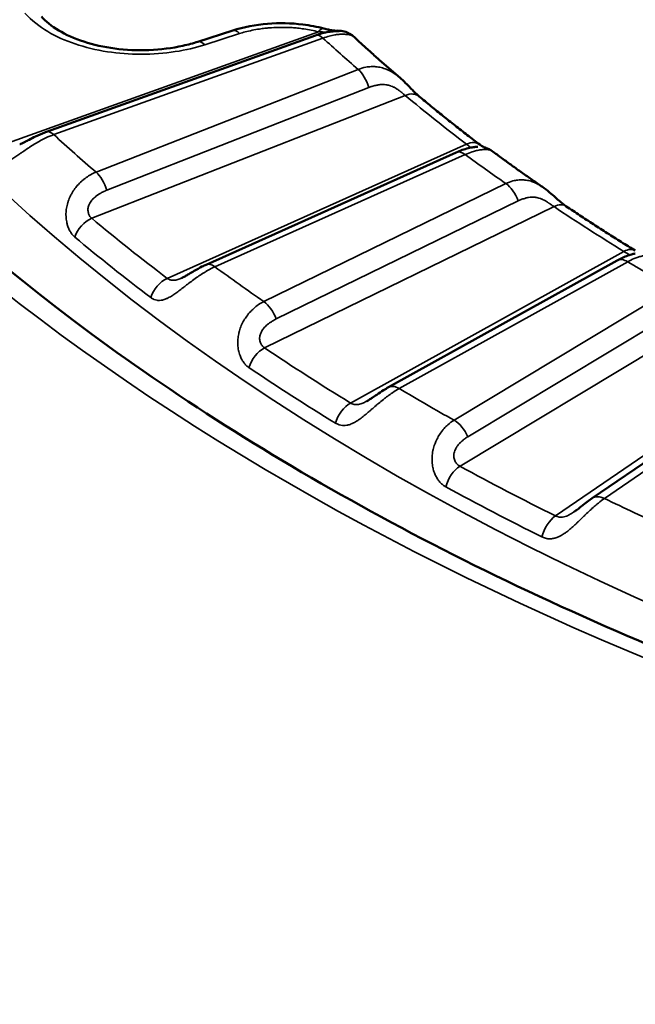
# Model space of a CAD drawing. Header units: millimetres. Extents: x 50 to 3176, y 50 to 2109.
# Tile 348 of 656: x 380.86 to 386.48, y 1790.62 to 1799.6. Entities that reach past the tile are written whole.
import ezdxf

# ---------------------------------------------------------------- set-up
doc = ezdxf.new("R2010")
doc.units = ezdxf.units.MM
doc.header["$LTSCALE"] = 10
doc.layers.add('Visible (ISO)', color=7, linetype='Continuous', lineweight=50)
doc.layers.add('Visible Narrow (ISO)', color=7, linetype='Continuous', lineweight=35)

msp = doc.modelspace()

# ---------------------------------------------------------------- linework, layer by layer
at = {"layer": 'Visible (ISO)'}
for p, q in [((382.4893, 1799.3947), (382.8071, 1799.4964)), ((381.1064, 1798.5732), (383.5618, 1799.453)), ((384.3295, 1799.0678), (384.3295, 1799.0678)), ((384.8452, 1798.3857), (382.5625, 1797.3625)), ((385.6319, 1798.0708), (385.6319, 1798.0708)), ((386.3129, 1797.4008), (384.2279, 1796.2454)), ((387.9486, 1796.5084), (386.0842, 1795.2335))]:
    msp.add_line(p, q, dxfattribs=at)
msp.add_arc((383.7695, 1799.2959), 0.2, 62.03907, 94.48643, dxfattribs=at)
for centre, major_axis, ratio, start_param, end_param in [((383.7695, 1799.2959), (-0.0156, 0.1994), 0.740273, 6.283185, 6.283347), ((384.9384, 1798.2982), (0.1208, 0.1594), 0.649632, 6.283126, 6.283183)]:
    msp.add_ellipse(centre, major_axis=major_axis, ratio=ratio, start_param=start_param, end_param=end_param, dxfattribs=at)
for points, knots in [([(376.1664, 1805.3736), (376.2171, 1803.7933), (376.7258, 1802.2131), (378.6111, 1799.2456), (379.9602, 1797.8571), (383.3524, 1795.4037), (385.3824, 1794.3351), (389.9331, 1792.613), (392.453, 1791.9598), (397.7306, 1791.1386), (400.4878, 1790.9715), (405.956, 1791.1429), (408.6659, 1791.4815), (413.7583, 1792.6281), (416.1401, 1793.4355), (420.3315, 1795.4292), (422.1409, 1796.6147), (425.016, 1799.2338), (426.0783, 1800.6663), (427.1876, 1803.204), (427.4377, 1804.2884), (427.4725, 1805.3736)], [0.803915, 0.803915, 0.803915, 0.803915, 1.136966, 1.136966, 1.45911, 1.45911, 1.776017, 1.776017, 2.092942, 2.092942, 2.410411, 2.410411, 2.728036, 2.728036, 3.045349, 3.045349, 3.362095, 3.362095, 3.679765, 3.679765, 3.908474, 3.908474, 3.908474, 3.908474]), ([(381.0602, 1799.6242), (381.0984, 1799.5816), (381.1524, 1799.5373), (381.2838, 1799.4591), (381.3622, 1799.4239), (381.5347, 1799.3678), (381.6309, 1799.3462), (381.8312, 1799.3196), (381.938, 1799.3147), (382.1481, 1799.3229), (382.254, 1799.3364), (382.3995, 1799.3684), (382.4455, 1799.3807), (382.4893, 1799.3947)], [0, 0, 0, 0, 0.03092, 0.03092, 0.0612206, 0.0612206, 0.0917784, 0.0917784, 0.1231405, 0.1231405, 0.1549826, 0.1549826, 0.1703578, 0.1703578, 0.1703578, 0.1703578]), ([(382.8071, 1799.4964), (382.9061, 1799.5281), (383.0146, 1799.5491), (383.2303, 1799.567), (383.34, 1799.5649), (383.5111, 1799.5439), (383.5761, 1799.5316), (383.6383, 1799.5152)], [0, 0, 0, 0, 0.03316601, 0.03316601, 0.06526481, 0.06526481, 0.08544688, 0.08544688, 0.08544688, 0.08544688]), ([(383.5618, 1799.453), (383.6026, 1799.4676), (383.6433, 1799.4782), (383.6976, 1799.4872), (383.7145, 1799.4891), (383.7429, 1799.491), (383.755, 1799.4913), (383.7675, 1799.4913), (383.7703, 1799.4912), (383.7745, 1799.4911), (383.776, 1799.4911), (383.7762, 1799.4911), (383.7762, 1799.4911), (383.7762, 1799.4911)], [0, 0, 0, 0, 0.01380428, 0.01380428, 0.02046271, 0.02046271, 0.0261286, 0.0261286, 0.02796465, 0.02796465, 0.02971073, 0.02971073, 0.02981642, 0.02981642, 0.02981642, 0.02981642]), ([(383.6383, 1799.5152), (383.6529, 1799.5114), (383.6671, 1799.5079), (383.6924, 1799.5023), (383.7037, 1799.5001), (383.7214, 1799.4973), (383.7283, 1799.4965), (383.7386, 1799.4955), (383.7426, 1799.4953), (383.7497, 1799.4951), (383.7525, 1799.4952), (383.7538, 1799.4953)], [0, 0, 0, 0, 0.00487051, 0.00487051, 0.00920444, 0.00920444, 0.01239778, 0.01239778, 0.01483457, 0.01483457, 0.01791399, 0.01791399, 0.01791399, 0.01791399]), ([(383.8632, 1799.4726), (383.8642, 1799.4721), (383.8655, 1799.4714), (383.8704, 1799.4687), (383.8728, 1799.4675), (383.8782, 1799.4643), (383.8811, 1799.4626), (383.8875, 1799.4585), (383.8911, 1799.456), (383.9007, 1799.449), (383.9069, 1799.4439), (383.9127, 1799.4385)], [0, 0, 0, 0, 0.002656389, 0.002656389, 0.004071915, 0.004071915, 0.005298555, 0.005298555, 0.006671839, 0.006671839, 0.009083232, 0.009083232, 0.009083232, 0.009083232]), ([(383.9127, 1799.4385), (383.9396, 1799.4136), (383.9668, 1799.3886), (384.0214, 1799.3389), (384.0488, 1799.3141), (384.1041, 1799.2645), (384.1319, 1799.2398), (384.1878, 1799.1905), (384.2159, 1799.1659), (384.2724, 1799.1168), (384.3009, 1799.0923), (384.3295, 1799.0678)], [2.9135131, 2.9135131, 2.9135131, 2.9135131, 2.92089047, 2.92089047, 2.92826785, 2.92826785, 2.93564522, 2.93564522, 2.94302259, 2.94302259, 2.95039997, 2.95039997, 2.95039997, 2.95039997]), ([(384.3295, 1799.0678), (384.3481, 1799.0519), (384.3661, 1799.0351), (384.3989, 1799.0028), (384.4139, 1798.9872), (384.4395, 1798.961), (384.4503, 1798.9498), (384.4691, 1798.931), (384.4773, 1798.923), (384.493, 1798.9084), (384.5005, 1798.9018), (384.5071, 1798.8963)], [0, 0, 0, 0, 0.00734594, 0.00734594, 0.01391491, 0.01391491, 0.01897073, 0.01897073, 0.02317486, 0.02317486, 0.02755729, 0.02755729, 0.02755729, 0.02755729]), ([(384.5071, 1798.8963), (384.5427, 1798.8666), (384.5786, 1798.837), (384.6508, 1798.7779), (384.6872, 1798.7485), (384.7603, 1798.6898), (384.7972, 1798.6605), (384.8712, 1798.6022), (384.9085, 1798.5731), (384.9835, 1798.5152), (385.0212, 1798.4863), (385.0592, 1798.4575)], [2.96208724, 2.96208724, 2.96208724, 2.96208724, 2.97105755, 2.97105755, 2.98002786, 2.98002786, 2.98899818, 2.98899818, 2.99796849, 2.99796849, 3.0069388, 3.0069388, 3.0069388, 3.0069388]), ([(380.8629, 1798.4597), (380.8658, 1798.4607), (380.8696, 1798.4622), (380.8786, 1798.466), (380.884, 1798.4685), (380.8971, 1798.4748), (380.9051, 1798.4788), (380.925, 1798.4889), (380.9373, 1798.4954), (380.9682, 1798.5115), (380.9872, 1798.5212), (381.0347, 1798.5443), (381.0635, 1798.557), (381.0967, 1798.5696), (381.1016, 1798.5714), (381.1064, 1798.5732)], [0.00011809, 0.00011809, 0.00011809, 0.00011809, 0.00207483, 0.00207483, 0.00428556, 0.00428556, 0.00717722, 0.00717722, 0.01136656, 0.01136656, 0.01770338, 0.01770338, 0.02726896, 0.02726896, 0.02890047, 0.02890047, 0.02890047, 0.02890047]), ([(384.8452, 1798.3857), (384.8827, 1798.4025), (384.9196, 1798.4155), (384.9701, 1798.4282), (384.9861, 1798.4314), (385.0138, 1798.4355), (385.0257, 1798.4366), (385.0372, 1798.4373), (385.0396, 1798.4374), (385.0415, 1798.4375), (385.0419, 1798.4375), (385.0421, 1798.4375), (385.0421, 1798.4375), (385.0421, 1798.4375)], [0, 0, 0, 0, 0.01342699, 0.01342699, 0.02021807, 0.02021807, 0.02620919, 0.02620919, 0.0280202, 0.0280202, 0.02867239, 0.02867239, 0.0288961, 0.0288961, 0.0288961, 0.0288961]), ([(385.0592, 1798.4575), (385.0708, 1798.4487), (385.0805, 1798.4425), (385.0937, 1798.435), (385.0978, 1798.4333), (385.0994, 1798.4326), (385.0995, 1798.4326), (385.0996, 1798.4326)], [0, 0, 0, 0, 0.00720077, 0.00720077, 0.01414999, 0.01414999, 0.014657, 0.014657, 0.014657, 0.014657]), ([(385.0984, 1798.4329), (385.0984, 1798.4329), (385.0984, 1798.4329), (385.0984, 1798.4329), (385.0985, 1798.4328), (385.0992, 1798.4327), (385.0996, 1798.4326), (385.1007, 1798.4323), (385.1015, 1798.4321), (385.104, 1798.4314), (385.1058, 1798.431), (385.1096, 1798.4299), (385.1115, 1798.4293), (385.1162, 1798.4278), (385.1191, 1798.4268), (385.1273, 1798.4238), (385.1326, 1798.4216), (385.1485, 1798.4141), (385.1589, 1798.4081), (385.1697, 1798.4005), (385.1709, 1798.3996), (385.172, 1798.3988)], [0.02214391, 0.02214391, 0.02214391, 0.02214391, 0.02220868, 0.02220868, 0.02318805, 0.02318805, 0.02382761, 0.02382761, 0.02446812, 0.02446812, 0.02527195, 0.02527195, 0.02594737, 0.02594737, 0.0269132, 0.0269132, 0.02865497, 0.02865497, 0.03221631, 0.03221631, 0.03264479, 0.03264479, 0.03264479, 0.03264479]), ([(385.172, 1798.3988), (385.202, 1798.3766), (385.2321, 1798.3545), (385.2926, 1798.3105), (385.323, 1798.2885), (385.384, 1798.2446), (385.4147, 1798.2228), (385.4763, 1798.1791), (385.5072, 1798.1574), (385.5693, 1798.114), (385.6005, 1798.0924), (385.6319, 1798.0708)], [3.01923727, 3.01923727, 3.01923727, 3.01923727, 3.02624011, 3.02624011, 3.03324296, 3.03324296, 3.0402458, 3.0402458, 3.04724864, 3.04724864, 3.05425149, 3.05425149, 3.05425149, 3.05425149]), ([(385.6319, 1798.0708), (385.6541, 1798.0555), (385.6756, 1798.0388), (385.715, 1798.006), (385.7332, 1797.9899), (385.764, 1797.9628), (385.7769, 1797.9514), (385.7988, 1797.9328), (385.808, 1797.9251), (385.8284, 1797.909), (385.8395, 1797.9008), (385.849, 1797.8944)], [0, 0, 0, 0, 0.00816393, 0.00816393, 0.01538385, 0.01538385, 0.02075586, 0.02075586, 0.02483152, 0.02483152, 0.03030305, 0.03030305, 0.03030305, 0.03030305]), ([(385.849, 1797.8944), (385.89, 1797.867), (385.9311, 1797.8396), (386.0138, 1797.7851), (386.0554, 1797.758), (386.1389, 1797.7039), (386.1809, 1797.677), (386.2653, 1797.6234), (386.3077, 1797.5967), (386.393, 1797.5435), (386.4358, 1797.517), (386.4788, 1797.4906)], [3.06680699, 3.06680699, 3.06680699, 3.06680699, 3.07577731, 3.07577731, 3.08474762, 3.08474762, 3.09371793, 3.09371793, 3.10268825, 3.10268825, 3.11165856, 3.11165856, 3.11165856, 3.11165856]), ([(386.3129, 1797.4008), (386.3469, 1797.4196), (386.3802, 1797.4348), (386.4254, 1797.4509), (386.4398, 1797.4552), (386.4578, 1797.4597), (386.4627, 1797.4608), (386.4695, 1797.4622), (386.4719, 1797.4627), (386.4754, 1797.4633), (386.4768, 1797.4636), (386.4779, 1797.4638), (386.4781, 1797.4638), (386.4782, 1797.4638), (386.4782, 1797.4638), (386.4782, 1797.4638)], [0, 0, 0, 0, 0.01318174, 0.01318174, 0.01991341, 0.01991341, 0.02268969, 0.02268969, 0.02434742, 0.02434742, 0.0255627, 0.0255627, 0.02607713, 0.02607713, 0.02616537, 0.02616537, 0.02616537, 0.02616537]), ([(382.3382, 1797.2401), (382.3429, 1797.2422), (382.3482, 1797.2448), (382.3604, 1797.2511), (382.3675, 1797.255), (382.3847, 1797.2647), (382.3953, 1797.2709), (382.4215, 1797.2865), (382.4374, 1797.2961), (382.4775, 1797.3194), (382.5018, 1797.3329), (382.5381, 1797.3512), (382.5503, 1797.357), (382.5625, 1797.3625)], [0.0001378, 0.0001378, 0.0001378, 0.0001378, 0.00234612, 0.00234612, 0.00492679, 0.00492679, 0.00860654, 0.00860654, 0.01412311, 0.01412311, 0.02259572, 0.02259572, 0.02696166, 0.02696166, 0.02696166, 0.02696166]), ([(384.0303, 1796.1191), (384.037, 1796.1228), (384.0442, 1796.1271), (384.0603, 1796.1372), (384.0694, 1796.1431), (384.0922, 1796.1584), (384.1061, 1796.1679), (384.1406, 1796.1914), (384.1613, 1796.2053), (384.1973, 1796.2278), (384.2127, 1796.237), (384.2279, 1796.2454)], [0.00015563, 0.00015563, 0.00015563, 0.00015563, 0.00282019, 0.00282019, 0.00607689, 0.00607689, 0.01106805, 0.01106805, 0.01873961, 0.01873961, 0.02462835, 0.02462835, 0.02462835, 0.02462835]), ([(385.9212, 1795.1108), (385.9309, 1795.1174), (385.9407, 1795.1246), (385.9624, 1795.141), (385.9743, 1795.1504), (386.0047, 1795.1744), (386.023, 1795.1889), (386.0556, 1795.2134), (386.0701, 1795.2238), (386.0842, 1795.2335)], [0.00014448, 0.00014448, 0.00014448, 0.00014448, 0.00375724, 0.00375724, 0.00830124, 0.00830124, 0.01562748, 0.01562748, 0.02168981, 0.02168981, 0.02168981, 0.02168981])]:
    msp.add_open_spline(points, degree=3, knots=knots, dxfattribs=at)
at = {"layer": 'Visible Narrow (ISO)'}
for p, q in [((383.5874, 1799.4851), (380.7512, 1798.4688)), ((381.1739, 1798.5482), (383.6293, 1799.428)), ((382.5503, 1799.3676), (382.868, 1799.4693)), ((383.9501, 1799.1428), (381.5592, 1798.2056)), ((381.6565, 1798.0412), (384.0474, 1798.9784)), ((381.5201, 1797.7852), (384.379, 1798.9059)), ((384.9384, 1798.4615), (382.2088, 1797.238)), ((382.6443, 1797.3433), (384.927, 1798.3665)), ((385.2977, 1798.1022), (383.0896, 1797.0258)), ((383.0972, 1796.6045), (385.7376, 1797.8916)), ((383.2013, 1796.8678), (385.4094, 1797.9442)), ((386.3743, 1797.4834), (383.8812, 1796.1018)), ((384.3249, 1796.2338), (386.4098, 1797.3891)), ((386.8263, 1797.1487), (384.8252, 1795.9449)), ((384.8795, 1795.5255), (387.2724, 1796.9649)), ((384.9501, 1795.794), (386.9513, 1796.9978)), ((387.9795, 1796.5973), (385.7502, 1795.0728)), ((386.1971, 1795.2317), (388.0614, 1796.5066))]:
    msp.add_line(p, q, dxfattribs=at)
msp.add_ellipse((401.8194, 1806.0454), major_axis=(26.1573, 0), ratio=0.57735, dxfattribs=at)
for centre, major_axis, ratio, start_param, end_param in [((401.8194, 1805.6478), (24.8897, 0), 0.57735, 3.123075, 6.301703), ((382.868, 1799.306), (-0.061, 0.1905), 0.395845, 5.603327, 6.283185), ((383.5874, 1799.3218), (0.0509, 0.1934), 0.338922, 6.28318, 6.943966), ((383.7695, 1799.2959), (-0.0156, 0.1994), 0.740273, 0.000162, 0.180692), ((383.7695, 1799.2959), (0.0938, 0.1766), 0.971183, 0.000211, 0.683666), ((382.5503, 1799.2043), (-0.061, 0.1905), 0.395845, 5.603314, 6.283185), ((383.6293, 1799.2647), (-0.0675, 0.1883), 0.43056, 5.589104, 6.283185), ((401.8194, 1806.0454), (21.5, 0), 0.57735, 3.703854, 3.731249), ((383.9501, 1798.9795), (-0.073, 0.1862), 0.458644, 4.528777, 5.575975), ((384.379, 1798.7426), (0.128, 0.1536), 0.671155, 0, 0.892778), ((401.8194, 1805.8821), (21.2172, 0), 0.57735, 3.747485, 3.792337), ((381.1739, 1798.3849), (-0.0675, 0.1883), 0.43056, 5.589104, 6.28319), ((401.8194, 1806.0454), (-24.3898, 0), 0.57735, 0.561454, 0.590463), ((384.927, 1798.2032), (-0.0818, 0.1825), 0.500718, 5.553029, 6.283185), ((384.9384, 1798.2982), (0.1208, 0.1594), 0.649632, 0, 0.862425), ((401.8194, 1806.0454), (21.5, 0), 0.57735, 3.808573, 3.835969), ((381.5592, 1798.0423), (0.073, -0.1862), 0.458645, 1.387185, 2.434382), ((385.2977, 1797.9389), (-0.0876, 0.1798), 0.526742, 4.489295, 5.536492), ((385.7376, 1797.7283), (0.1114, 0.1661), 0.618874, 0, 0.825695), ((401.8194, 1805.8821), (21.2172, 0), 0.57735, 3.852205, 3.897057), ((381.5201, 1797.6219), (-0.1282, -0.1535), 0.671769, 4.035301, 5.266262), ((401.8194, 1805.8821), (-24.6727, 0), 0.57735, 0.604572, 0.652065), ((401.8194, 1805.7732), (-24.8613, 0), 0.57735, 0.604572, 0.652065), ((386.3743, 1797.3201), (0.1045, 0.1705), 0.594371, 6.283161, 7.084005), ((386.4098, 1797.2258), (-0.0969, 0.1749), 0.56539, 5.507833, 6.283185), ((382.6443, 1797.18), (-0.0818, 0.1825), 0.500718, 5.553029, 6.283185), ((401.8194, 1806.0454), (-24.3898, 0), 0.57735, 0.666174, 0.695183), ((401.8194, 1806.0454), (-21.5, 0), 0.57735, 0.7717, 0.799096), ((382.2088, 1797.0747), (0.1206, 0.1595), 0.648978, 0.861569, 2.092529), ((383.0896, 1796.8625), (0.0876, -0.1798), 0.526742, 1.347702, 2.3949), ((383.0972, 1796.4412), (-0.1116, -0.1659), 0.619576, 3.968051, 5.199012), ((401.8194, 1805.8821), (-24.6727, 0), 0.57735, 0.709292, 0.756784), ((401.8194, 1805.7732), (-24.8613, 0), 0.57735, 0.709292, 0.756784), ((384.3249, 1796.0705), (-0.0969, 0.1749), 0.56539, 5.507833, 6.283185), ((401.8194, 1806.0454), (24.3898, 0), 0.57735, 3.912486, 3.941495), ((383.8812, 1795.9385), (0.1043, 0.1706), 0.593632, 0.80012, 2.03108), ((384.8252, 1795.7816), (0.1031, -0.1714), 0.589069, 1.298531, 2.345728), ((384.8795, 1795.3622), (-0.0957, -0.1756), 0.560596, 3.913086, 5.144047), ((401.8194, 1805.8821), (-24.6727, 0), 0.57735, 0.814012, 0.861504), ((401.8194, 1805.7732), (-24.8613, 0), 0.57735, 0.814012, 0.861504), ((386.1971, 1795.0684), (-0.1129, 0.1651), 0.623867, 5.451982, 6.283186), ((401.8194, 1806.0454), (-24.3898, 0), 0.57735, 0.875613, 0.904623), ((385.7502, 1794.9095), (0.0888, 0.1792), 0.531782, 0.750134, 1.981093)]:
    msp.add_ellipse(centre, major_axis=major_axis, ratio=ratio, start_param=start_param, end_param=end_param, dxfattribs=at)
msp.add_open_spline([(380.9111, 1799.6543), (380.9732, 1799.5898), (381.1123, 1799.4779), (381.3595, 1799.3693), (381.6625, 1799.295), (381.9661, 1799.2731), (382.2913, 1799.2982), (382.4676, 1799.3399), (382.5503, 1799.3676)], degree=3, dxfattribs=at)
for points, knots in [([(383.5874, 1799.4851), (383.5657, 1799.4906), (383.544, 1799.4955), (383.5222, 1799.4998), (383.4999, 1799.5043), (383.4775, 1799.5082), (383.455, 1799.5115), (383.4362, 1799.5143), (383.4172, 1799.5167), (383.3981, 1799.5187), (383.3814, 1799.5204), (383.3645, 1799.5219), (383.3476, 1799.523), (383.32, 1799.5248), (383.2921, 1799.5258), (383.2642, 1799.5259), (383.2503, 1799.526), (383.2364, 1799.5259), (383.2225, 1799.5256), (383.1947, 1799.5249), (383.1668, 1799.5235), (383.1394, 1799.5212), (383.1262, 1799.5201), (383.1131, 1799.5189), (383.1001, 1799.5174), (383.0829, 1799.5155), (383.0658, 1799.5132), (383.049, 1799.5107), (383.0267, 1799.5073), (383.0047, 1799.5033), (382.9829, 1799.4988), (382.9615, 1799.4944), (382.9403, 1799.4894), (382.9193, 1799.4839), (382.9021, 1799.4794), (382.885, 1799.4745), (382.868, 1799.4693)], [0, 0, 0, 0, 0.091828, 0.091828, 0.091828, 0.185727, 0.185727, 0.185727, 0.264303, 0.264303, 0.264303, 0.333333, 0.333333, 0.333333, 0.445358, 0.445358, 0.445358, 0.50108, 0.50108, 0.50108, 0.612977, 0.612977, 0.612977, 0.666667, 0.666667, 0.666667, 0.737827, 0.737827, 0.737827, 0.831864, 0.831864, 0.831864, 0.92436, 0.92436, 0.92436, 1, 1, 1, 1]), ([(383.6719, 1799.4829), (383.6666, 1799.4828), (383.6612, 1799.4827), (383.6495, 1799.4828), (383.6433, 1799.4829), (383.6325, 1799.4832), (383.628, 1799.4833), (383.6119, 1799.4839), (383.5999, 1799.4844), (383.5874, 1799.4851)], [0.405485, 0.405485, 0.405485, 0.405485, 0.5314505, 0.5314505, 0.6666667, 0.6666667, 0.7613454, 0.7613454, 1, 1, 1, 1]), ([(383.6293, 1799.428), (383.6488, 1799.435), (383.668, 1799.441), (383.7037, 1799.4504), (383.7203, 1799.454), (383.7382, 1799.457), (383.7403, 1799.4574), (383.7425, 1799.4577), (383.7564, 1799.4599), (383.7696, 1799.4614), (383.7856, 1799.4625), (383.789, 1799.4627), (383.8039, 1799.4633), (383.8151, 1799.4633), (383.8291, 1799.4626), (383.8327, 1799.4624), (383.8375, 1799.462), (383.8387, 1799.4619), (383.8503, 1799.4607), (383.8598, 1799.4592), (383.8692, 1799.4571), (383.8702, 1799.4569), (383.8792, 1799.4548), (383.8861, 1799.4526), (383.8933, 1799.4498), (383.8946, 1799.4492), (383.8974, 1799.448), (383.899, 1799.4473), (383.9045, 1799.4445), (383.9078, 1799.4425), (383.9112, 1799.4399), (383.912, 1799.4392), (383.9127, 1799.4385)], [0, 0, 0, 0, 0.1241229, 0.1241229, 0.2351601, 0.2351601, 0.2471614, 0.25, 0.25, 0.3436, 0.3436, 0.3686089, 0.3686089, 0.4572447, 0.4572447, 0.4886951, 0.4886951, 0.5, 0.5, 0.5954207, 0.5954207, 0.6069401, 0.6069401, 0.7004957, 0.7004957, 0.7213084, 0.7213084, 0.75, 0.75, 0.8295703, 0.8295703, 0.8579215, 0.8579215, 0.8579215, 0.8579215]), ([(384.3295, 1799.0678), (384.3224, 1799.0739), (384.3152, 1799.0798), (384.3017, 1799.0902), (384.2954, 1799.0948), (384.2771, 1799.1077), (384.2648, 1799.1156), (384.244, 1799.1272), (384.2358, 1799.1315), (384.2137, 1799.1419), (384.1995, 1799.1476), (384.1771, 1799.1548), (384.1691, 1799.1571), (384.1449, 1799.163), (384.1285, 1799.1657), (384.1051, 1799.1678), (384.0982, 1799.1682), (384.0756, 1799.1688), (384.0597, 1799.1681), (384.036, 1799.1654), (384.0281, 1799.1642), (383.9966, 1799.1585), (383.9731, 1799.1518), (383.9501, 1799.1428)], [0.4803166, 0.4803166, 0.4803166, 0.4803166, 0.5160527, 0.5160527, 0.5454545, 0.5454545, 0.6011716, 0.6011716, 0.6363636, 0.6363636, 0.695142, 0.695142, 0.7272727, 0.7272727, 0.7916538, 0.7916538, 0.8181818, 0.8181818, 0.8787809, 0.8787809, 0.9090909, 0.9090909, 1, 1, 1, 1]), ([(384.379, 1798.9059), (384.3728, 1798.9112), (384.366, 1798.9168), (384.3589, 1798.9225), (384.3523, 1798.9278), (384.3455, 1798.9333), (384.3384, 1798.9388), (384.3375, 1798.9395), (384.3366, 1798.9402), (384.3357, 1798.9409), (384.3341, 1798.9422), (384.3324, 1798.9435), (384.3308, 1798.9448), (384.3265, 1798.9481), (384.3221, 1798.9514), (384.3177, 1798.9546), (384.314, 1798.9573), (384.3102, 1798.96), (384.3064, 1798.9626), (384.3029, 1798.965), (384.2994, 1798.9673), (384.2958, 1798.9695), (384.2903, 1798.9729), (384.2845, 1798.9762), (384.2786, 1798.9793), (384.2768, 1798.9802), (384.275, 1798.981), (384.2732, 1798.9819), (384.2661, 1798.9853), (384.2586, 1798.9884), (384.2509, 1798.9911), (384.2491, 1798.9917), (384.2474, 1798.9923), (384.2456, 1798.9929), (384.2399, 1798.9947), (384.2342, 1798.9964), (384.2285, 1798.9979), (384.2232, 1798.9992), (384.218, 1799.0003), (384.2128, 1799.0013), (384.2097, 1799.0019), (384.2066, 1799.0024), (384.2036, 1799.0028), (384.1951, 1799.0041), (384.1869, 1799.0048), (384.1786, 1799.005), (384.1692, 1799.0052), (384.1597, 1799.0047), (384.1497, 1799.0036), (384.1447, 1799.003), (384.1396, 1799.0023), (384.1343, 1799.0015), (384.1298, 1799.0007), (384.1252, 1798.9999), (384.1205, 1798.999), (384.1095, 1798.9968), (384.0978, 1798.994), (384.0856, 1798.9905), (384.0827, 1798.9897), (384.0799, 1798.9889), (384.077, 1798.9881), (384.0674, 1798.9852), (384.0575, 1798.982), (384.0474, 1798.9784)], [0, 0, 0, 0, 0.088359, 0.088359, 0.088359, 0.170434, 0.170434, 0.170434, 0.181041, 0.181041, 0.181041, 0.2, 0.2, 0.2, 0.249046, 0.249046, 0.249046, 0.29008, 0.29008, 0.29008, 0.32679, 0.32679, 0.32679, 0.383275, 0.383275, 0.383275, 0.4, 0.4, 0.4, 0.465844, 0.465844, 0.465844, 0.481054, 0.481054, 0.481054, 0.529279, 0.529279, 0.529279, 0.57363, 0.57363, 0.57363, 0.6, 0.6, 0.6, 0.674023, 0.674023, 0.674023, 0.757899, 0.757899, 0.757899, 0.8, 0.8, 0.8, 0.835079, 0.835079, 0.835079, 0.917587, 0.917587, 0.917587, 0.936774, 0.936774, 0.936774, 1, 1, 1, 1]), ([(380.5902, 1798.3033), (380.5969, 1798.2969), (380.604, 1798.2914), (380.6133, 1798.2858), (380.6151, 1798.2848), (380.6241, 1798.2801), (380.6317, 1798.2772), (380.6424, 1798.2746), (380.6451, 1798.2741), (380.6559, 1798.2724), (380.6643, 1798.2721), (380.6766, 1798.2732), (380.6802, 1798.2737), (380.6936, 1798.276), (380.7039, 1798.2789), (380.7182, 1798.2842), (380.7217, 1798.2856), (380.7368, 1798.2921), (380.749, 1798.2983), (380.7656, 1798.3078), (380.7694, 1798.31), (380.7852, 1798.3195), (380.7977, 1798.3276), (380.8165, 1798.3402), (380.8224, 1798.3441), (380.8403, 1798.3564), (380.8527, 1798.3651), (380.8736, 1798.3797), (380.8819, 1798.3855), (380.9042, 1798.4009), (380.9184, 1798.4107), (380.9412, 1798.4259), (380.9495, 1798.4314), (380.9741, 1798.4473), (380.9906, 1798.4577), (381.0145, 1798.4719), (381.0218, 1798.4762), (381.0448, 1798.4892), (381.0606, 1798.4977), (381.0849, 1798.5101), (381.0934, 1798.5142), (381.1262, 1798.5297), (381.1502, 1798.5397), (381.1739, 1798.5482)], [0, 0, 0, 0, 0.073625, 0.073625, 0.090909, 0.090909, 0.158699, 0.158699, 0.181818, 0.181818, 0.246882, 0.246882, 0.272727, 0.272727, 0.341743, 0.341743, 0.363636, 0.363636, 0.433986, 0.433986, 0.454545, 0.454545, 0.517665, 0.517665, 0.545455, 0.545455, 0.600987, 0.600987, 0.636364, 0.636364, 0.694499, 0.694499, 0.727273, 0.727273, 0.790703, 0.790703, 0.818182, 0.818182, 0.877118, 0.877118, 0.909091, 0.909091, 1, 1, 1, 1]), ([(384.927, 1798.3665), (384.9489, 1798.3764), (384.9703, 1798.3847), (385.0046, 1798.3959), (385.0179, 1798.3996), (385.0372, 1798.4042), (385.0437, 1798.4056), (385.0631, 1798.4092), (385.0755, 1798.4109), (385.0918, 1798.4121), (385.0964, 1798.4124), (385.1104, 1798.4128), (385.1193, 1798.4125), (385.132, 1798.4114), (385.1364, 1798.4108), (385.1472, 1798.4089), (385.1531, 1798.4074), (385.1612, 1798.4046), (385.164, 1798.4034), (385.1686, 1798.4011), (385.1705, 1798.3999), (385.172, 1798.3988)], [0, 0, 0, 0, 0.0909091, 0.0909091, 0.1509618, 0.1509618, 0.1818182, 0.1818182, 0.246234, 0.246234, 0.2727273, 0.2727273, 0.330169, 0.330169, 0.3636364, 0.3636364, 0.4190151, 0.4190151, 0.4545455, 0.4545455, 0.4864874, 0.4864874, 0.4864874, 0.4864874]), ([(384.9775, 1798.4295), (384.9769, 1798.4304), (384.976, 1798.4314), (384.9736, 1798.4338), (384.9719, 1798.4353), (384.9699, 1798.437), (384.9699, 1798.437), (384.9678, 1798.4388), (384.9653, 1798.4408), (384.9596, 1798.4454), (384.9562, 1798.4481), (384.9484, 1798.454), (384.944, 1798.4573), (384.9389, 1798.4611), (384.9386, 1798.4613), (384.9384, 1798.4615)], [0.6999531, 0.6999531, 0.6999531, 0.6999531, 0.7443642, 0.7443642, 0.8, 0.8, 0.8006629, 0.8006629, 0.8610412, 0.8610412, 0.9272825, 0.9272825, 0.9963442, 0.9963442, 1, 1, 1, 1]), ([(381.5592, 1798.2056), (381.5359, 1798.1965), (381.5132, 1798.1851), (381.4765, 1798.1625), (381.4622, 1798.1524), (381.4416, 1798.1361), (381.4349, 1798.1305), (381.4143, 1798.1121), (381.401, 1798.0986), (381.3835, 1798.0784), (381.3786, 1798.0725), (381.3634, 1798.0531), (381.3536, 1798.039), (381.3398, 1798.0164), (381.3351, 1798.0081), (381.3231, 1797.9851), (381.3164, 1797.9702), (381.3072, 1797.9461), (381.3041, 1797.937), (381.2963, 1797.9112), (381.2925, 1797.8945), (381.2886, 1797.8706), (381.2877, 1797.8633), (381.2851, 1797.8378), (381.2846, 1797.82), (381.2856, 1797.7981), (381.286, 1797.7933), (381.2878, 1797.7724), (381.2903, 1797.757), (381.2947, 1797.738), (381.2958, 1797.7335), (381.3006, 1797.7162), (381.3049, 1797.7041), (381.3115, 1797.6885), (381.3135, 1797.6842), (381.3208, 1797.6693), (381.3266, 1797.6595), (381.3346, 1797.6477), (381.3367, 1797.6448), (381.3456, 1797.6332), (381.3526, 1797.6256), (381.3615, 1797.6174), (381.3632, 1797.6159), (381.365, 1797.6145)], [0, 0, 0, 0, 0.0909091, 0.0909091, 0.1517786, 0.1517786, 0.1818182, 0.1818182, 0.2465761, 0.2465761, 0.2727273, 0.2727273, 0.3309788, 0.3309788, 0.3636364, 0.3636364, 0.420532, 0.420532, 0.4545455, 0.4545455, 0.5174487, 0.5174487, 0.5454545, 0.5454545, 0.6162299, 0.6162299, 0.6363636, 0.6363636, 0.7053378, 0.7053378, 0.7272727, 0.7272727, 0.7921392, 0.7921392, 0.8181818, 0.8181818, 0.8856905, 0.8856905, 0.9090909, 0.9090909, 0.982763, 0.982763, 1, 1, 1, 1]), ([(385.6319, 1798.0708), (385.628, 1798.0735), (385.6241, 1798.0761), (385.6082, 1798.0864), (385.596, 1798.0935), (385.5756, 1798.1039), (385.5677, 1798.1077), (385.5461, 1798.1168), (385.5324, 1798.1217), (385.5109, 1798.1276), (385.5033, 1798.1294), (385.4802, 1798.1338), (385.4646, 1798.1356), (385.4424, 1798.1363), (385.4359, 1798.1363), (385.4146, 1798.1355), (385.3997, 1798.1339), (385.3775, 1798.1298), (385.3701, 1798.1282), (385.3407, 1798.1206), (385.319, 1798.1125), (385.2977, 1798.1022)], [0.5268732, 0.5268732, 0.5268732, 0.5268732, 0.5454545, 0.5454545, 0.6011716, 0.6011716, 0.6363636, 0.6363636, 0.695142, 0.695142, 0.7272727, 0.7272727, 0.7916538, 0.7916538, 0.8181818, 0.8181818, 0.8787809, 0.8787809, 0.9090909, 0.9090909, 1, 1, 1, 1]), ([(381.6565, 1798.0412), (381.645, 1798.0364), (381.6341, 1798.0314), (381.6142, 1798.0215), (381.6052, 1798.0167), (381.5891, 1798.0074), (381.5819, 1798.0029), (381.5744, 1797.9979), (381.5736, 1797.9974), (381.5659, 1797.9921), (381.5595, 1797.9873), (381.5523, 1797.9814), (381.5512, 1797.9804), (381.5446, 1797.9748), (381.5394, 1797.97), (381.5322, 1797.9626), (381.5299, 1797.9602), (381.5252, 1797.9549), (381.5228, 1797.9521), (381.516, 1797.9436), (381.5117, 1797.9378), (381.5036, 1797.9253), (381.4998, 1797.9186), (381.4956, 1797.9096), (381.4947, 1797.9075), (381.4913, 1797.8993), (381.4894, 1797.8933), (381.4874, 1797.8852), (381.487, 1797.8832), (381.4854, 1797.8739), (381.4849, 1797.8667), (381.4854, 1797.8536), (381.4862, 1797.8475), (381.4884, 1797.8368), (381.4897, 1797.8321), (381.4913, 1797.8273), (381.4915, 1797.8269), (381.4931, 1797.8221), (381.495, 1797.8178), (381.499, 1797.8099), (381.5011, 1797.8063), (381.5058, 1797.7995), (381.5083, 1797.7964), (381.5139, 1797.7905), (381.5168, 1797.7877), (381.5201, 1797.7852)], [0, 0, 0, 0, 0.0731458, 0.0731458, 0.1400411, 0.1400411, 0.2, 0.2, 0.2070436, 0.2070436, 0.2698271, 0.2698271, 0.2818221, 0.2818221, 0.3404761, 0.3404761, 0.368723, 0.368723, 0.4, 0.4, 0.4594717, 0.4594717, 0.5237071, 0.5237071, 0.5438326, 0.5438326, 0.6, 0.6, 0.6193872, 0.6193872, 0.6874645, 0.6874645, 0.7484728, 0.7484728, 0.8, 0.8, 0.8039097, 0.8039097, 0.855517, 0.855517, 0.9045181, 0.9045181, 0.952104, 0.952104, 0.9999999, 0.9999999, 0.9999999, 0.9999999]), ([(385.7376, 1797.8916), (385.7304, 1797.8965), (385.7228, 1797.9016), (385.715, 1797.9069), (385.7077, 1797.9118), (385.7002, 1797.9169), (385.6926, 1797.9219), (385.6916, 1797.9226), (385.6906, 1797.9232), (385.6897, 1797.9239), (385.6879, 1797.9251), (385.6861, 1797.9262), (385.6844, 1797.9274), (385.6798, 1797.9304), (385.6751, 1797.9334), (385.6705, 1797.9364), (385.6665, 1797.9389), (385.6626, 1797.9413), (385.6586, 1797.9437), (385.655, 1797.9459), (385.6513, 1797.9479), (385.6476, 1797.95), (385.6419, 1797.953), (385.6361, 1797.956), (385.63, 1797.9587), (385.6282, 1797.9595), (385.6264, 1797.9602), (385.6246, 1797.961), (385.6174, 1797.9639), (385.6099, 1797.9666), (385.6024, 1797.9688), (385.6006, 1797.9693), (385.5988, 1797.9698), (385.5971, 1797.9703), (385.5915, 1797.9718), (385.5859, 1797.9731), (385.5803, 1797.9742), (385.5752, 1797.9753), (385.5701, 1797.9761), (385.5651, 1797.9768), (385.5621, 1797.9771), (385.5591, 1797.9775), (385.5562, 1797.9777), (385.548, 1797.9785), (385.5401, 1797.9787), (385.5322, 1797.9784), (385.5233, 1797.978), (385.5143, 1797.977), (385.5049, 1797.9753), (385.5002, 1797.9745), (385.4953, 1797.9734), (385.4903, 1797.9723), (385.4862, 1797.9713), (385.4819, 1797.9702), (385.4775, 1797.969), (385.4672, 1797.9661), (385.4563, 1797.9626), (385.4449, 1797.9585), (385.4422, 1797.9575), (385.4395, 1797.9565), (385.4368, 1797.9555), (385.428, 1797.9521), (385.4188, 1797.9483), (385.4094, 1797.9442)], [0, 0, 0, 0, 0.088359, 0.088359, 0.088359, 0.170433, 0.170433, 0.170433, 0.181041, 0.181041, 0.181041, 0.2, 0.2, 0.2, 0.249046, 0.249046, 0.249046, 0.29008, 0.29008, 0.29008, 0.326789, 0.326789, 0.326789, 0.383275, 0.383275, 0.383275, 0.4, 0.4, 0.4, 0.465844, 0.465844, 0.465844, 0.481054, 0.481054, 0.481054, 0.529279, 0.529279, 0.529279, 0.573631, 0.573631, 0.573631, 0.6, 0.6, 0.6, 0.674023, 0.674023, 0.674023, 0.757899, 0.757899, 0.757899, 0.8, 0.8, 0.8, 0.835079, 0.835079, 0.835079, 0.917587, 0.917587, 0.917587, 0.936774, 0.936774, 0.936774, 1, 1, 1, 1]), ([(386.4253, 1797.4506), (386.425, 1797.4515), (386.4243, 1797.4524), (386.4221, 1797.4544), (386.4205, 1797.4555), (386.4166, 1797.458), (386.4143, 1797.4594), (386.4118, 1797.4609), (386.4118, 1797.4609), (386.409, 1797.4626), (386.4059, 1797.4645), (386.3989, 1797.4687), (386.3948, 1797.4711), (386.3858, 1797.4766), (386.3807, 1797.4796), (386.3749, 1797.483), (386.3746, 1797.4832), (386.3743, 1797.4834)], [0.6394729, 0.6394729, 0.6394729, 0.6394729, 0.6893338, 0.6893338, 0.7443642, 0.7443642, 0.8, 0.8, 0.8006629, 0.8006629, 0.8610412, 0.8610412, 0.9272824, 0.9272824, 0.9963442, 0.9963442, 1, 1, 1, 1]), ([(386.4098, 1797.3891), (386.4298, 1797.4003), (386.4492, 1797.4098), (386.4802, 1797.423), (386.4921, 1797.4275), (386.5094, 1797.4332), (386.5151, 1797.4349), (386.5323, 1797.4396), (386.5433, 1797.442), (386.5575, 1797.4442), (386.5615, 1797.4447), (386.5736, 1797.4459), (386.5812, 1797.4462), (386.5919, 1797.4457), (386.5955, 1797.4454), (386.6043, 1797.4441), (386.6089, 1797.4429), (386.6145, 1797.4407), (386.6162, 1797.4399), (386.6176, 1797.4391)], [0, 0, 0, 0, 0.0909091, 0.0909091, 0.1509618, 0.1509618, 0.1818182, 0.1818182, 0.246234, 0.246234, 0.2727273, 0.2727273, 0.330169, 0.330169, 0.3636364, 0.3636364, 0.4190151, 0.4190151, 0.4468096, 0.4468096, 0.4468096, 0.4468096]), ([(382.0589, 1797.063), (382.0668, 1797.0571), (382.075, 1797.052), (382.0857, 1797.0471), (382.0877, 1797.0462), (382.098, 1797.0421), (382.1065, 1797.0396), (382.1185, 1797.0377), (382.1216, 1797.0374), (382.1336, 1797.0364), (382.1428, 1797.0367), (382.1563, 1797.0385), (382.1602, 1797.0392), (382.1747, 1797.0424), (382.1857, 1797.0458), (382.201, 1797.0521), (382.2048, 1797.0538), (382.2209, 1797.0613), (382.2337, 1797.0683), (382.2509, 1797.0789), (382.2548, 1797.0813), (382.2709, 1797.0917), (382.2834, 1797.1005), (382.3024, 1797.1142), (382.3084, 1797.1186), (382.3265, 1797.1322), (382.339, 1797.1417), (382.3595, 1797.1575), (382.3675, 1797.1637), (382.3891, 1797.1804), (382.4031, 1797.1911), (382.425, 1797.2076), (382.4328, 1797.2135), (382.4563, 1797.2308), (382.4721, 1797.2421), (382.4948, 1797.2577), (382.5016, 1797.2623), (382.5235, 1797.2768), (382.5386, 1797.2864), (382.5615, 1797.3002), (382.5693, 1797.3047), (382.5998, 1797.3219), (382.6223, 1797.3334), (382.6443, 1797.3433)], [0, 0, 0, 0, 0.0736988, 0.0736988, 0.0909091, 0.0909091, 0.1585727, 0.1585727, 0.1818182, 0.1818182, 0.246636, 0.246636, 0.2727273, 0.2727273, 0.3410219, 0.3410219, 0.3636364, 0.3636364, 0.4342294, 0.4342294, 0.4545455, 0.4545455, 0.5171263, 0.5171263, 0.5454545, 0.5454545, 0.6018042, 0.6018042, 0.6363636, 0.6363636, 0.6951463, 0.6951463, 0.7272727, 0.7272727, 0.7910581, 0.7910581, 0.8181818, 0.8181818, 0.8780567, 0.8780567, 0.9090909, 0.9090909, 1, 1, 1, 1]), ([(382.3373, 1797.2397), (382.3325, 1797.2376), (382.3278, 1797.2356), (382.322, 1797.2333), (382.3209, 1797.2329), (382.3182, 1797.2318), (382.3165, 1797.2312), (382.3086, 1797.2283), (382.3025, 1797.2264), (382.2892, 1797.2228), (382.282, 1797.2215), (382.2747, 1797.2207), (382.2743, 1797.2207), (382.2678, 1797.2201), (382.262, 1797.22), (382.2549, 1797.2205), (382.2535, 1797.2206), (382.2462, 1797.2214), (382.2406, 1797.2225), (382.2336, 1797.2247), (382.232, 1797.2252), (382.2249, 1797.2278), (382.2197, 1797.2304), (382.2127, 1797.2349), (382.2107, 1797.2364), (382.2088, 1797.238)], [0.5342379, 0.5342379, 0.5342379, 0.5342379, 0.5753268, 0.5753268, 0.5849706, 0.5849706, 0.6, 0.6, 0.6571492, 0.6571492, 0.7307498, 0.7307498, 0.735254, 0.735254, 0.8, 0.8, 0.8162204, 0.8162204, 0.8831343, 0.8831343, 0.9031628, 0.9031628, 0.9713374, 0.9713374, 1, 1, 1, 1]), ([(383.0896, 1797.0258), (383.0681, 1797.0154), (383.0471, 1797.0027), (383.0136, 1796.978), (383.0006, 1796.9671), (382.9819, 1796.9495), (382.9759, 1796.9435), (382.9573, 1796.9239), (382.9454, 1796.9097), (382.9299, 1796.8886), (382.9256, 1796.8824), (382.9121, 1796.862), (382.9036, 1796.8474), (382.8918, 1796.824), (382.8878, 1796.8155), (382.8778, 1796.7918), (382.8723, 1796.7765), (382.8651, 1796.7519), (382.8627, 1796.7427), (382.857, 1796.7165), (382.8545, 1796.6995), (382.8525, 1796.6755), (382.8521, 1796.6681), (382.8515, 1796.6425), (382.8525, 1796.6247), (382.8553, 1796.603), (382.856, 1796.5982), (382.8596, 1796.5775), (382.8634, 1796.5623), (382.8695, 1796.5436), (382.8711, 1796.5392), (382.8775, 1796.5222), (382.883, 1796.5104), (382.8912, 1796.4953), (382.8936, 1796.4911), (382.9026, 1796.4767), (382.9094, 1796.4673), (382.9189, 1796.456), (382.9214, 1796.4533), (382.9318, 1796.4422), (382.9399, 1796.435), (382.9502, 1796.4275), (382.9522, 1796.4261), (382.9541, 1796.4247)], [0, 0, 0, 0, 0.0909091, 0.0909091, 0.1517791, 0.1517791, 0.1818182, 0.1818182, 0.2465766, 0.2465766, 0.2727273, 0.2727273, 0.3309789, 0.3309789, 0.3636364, 0.3636364, 0.4205319, 0.4205319, 0.4545455, 0.4545455, 0.5174488, 0.5174488, 0.5454545, 0.5454545, 0.61623, 0.61623, 0.6363636, 0.6363636, 0.7053378, 0.7053378, 0.7272727, 0.7272727, 0.7921392, 0.7921392, 0.8181818, 0.8181818, 0.8856905, 0.8856905, 0.9090909, 0.9090909, 0.9827631, 0.9827631, 1, 1, 1, 1]), ([(383.2013, 1796.8678), (383.1907, 1796.8623), (383.1807, 1796.8567), (383.1624, 1796.8457), (383.1542, 1796.8403), (383.1395, 1796.8301), (383.133, 1796.8252), (383.1262, 1796.8197), (383.1255, 1796.8191), (383.1185, 1796.8134), (383.1127, 1796.8082), (383.1063, 1796.8019), (383.1053, 1796.8009), (383.0994, 1796.7949), (383.0949, 1796.7898), (383.0885, 1796.782), (383.0865, 1796.7795), (383.0824, 1796.7739), (383.0803, 1796.7709), (383.0745, 1796.7621), (383.0708, 1796.756), (383.0641, 1796.7431), (383.061, 1796.7362), (383.0578, 1796.727), (383.0571, 1796.7248), (383.0546, 1796.7165), (383.0533, 1796.7103), (383.0523, 1796.7022), (383.052, 1796.7001), (383.0514, 1796.6907), (383.0517, 1796.6836), (383.0536, 1796.6705), (383.055, 1796.6645), (383.0585, 1796.654), (383.0603, 1796.6494), (383.0626, 1796.6446), (383.0627, 1796.6443), (383.065, 1796.6396), (383.0674, 1796.6355), (383.0724, 1796.6279), (383.075, 1796.6244), (383.0807, 1796.6179), (383.0837, 1796.6149), (383.0901, 1796.6094), (383.0935, 1796.6068), (383.0972, 1796.6045)], [0, 0, 0, 0, 0.0731414, 0.0731414, 0.1401071, 0.1401071, 0.2, 0.2, 0.2070436, 0.2070436, 0.2698272, 0.2698272, 0.2818221, 0.2818221, 0.3404759, 0.3404759, 0.368723, 0.368723, 0.4, 0.4, 0.4594717, 0.4594717, 0.5237071, 0.5237071, 0.5438326, 0.5438326, 0.6, 0.6, 0.6193872, 0.6193872, 0.6874645, 0.6874645, 0.7484728, 0.7484728, 0.8, 0.8, 0.8039097, 0.8039097, 0.855517, 0.855517, 0.9045181, 0.9045181, 0.952104, 0.952104, 0.9999999, 0.9999999, 0.9999999, 0.9999999]), ([(383.7441, 1795.9182), (383.753, 1795.9128), (383.7623, 1795.9082), (383.7742, 1795.9039), (383.7765, 1795.9032), (383.7879, 1795.8997), (383.7973, 1795.8979), (383.8104, 1795.8967), (383.8139, 1795.8965), (383.8269, 1795.8964), (383.8369, 1795.8972), (383.8514, 1795.8999), (383.8556, 1795.9008), (383.8711, 1795.9049), (383.8827, 1795.909), (383.8987, 1795.9163), (383.9028, 1795.9182), (383.9196, 1795.9267), (383.9327, 1795.9345), (383.9503, 1795.9461), (383.9542, 1795.9488), (383.9705, 1795.9602), (383.9831, 1795.9697), (384.002, 1795.9845), (384.0079, 1795.9893), (384.0259, 1796.004), (384.0381, 1796.0143), (384.0581, 1796.0313), (384.0657, 1796.0379), (384.0867, 1796.0559), (384.1, 1796.0675), (384.1209, 1796.0853), (384.1283, 1796.0916), (384.1505, 1796.1102), (384.1654, 1796.1225), (384.1867, 1796.1395), (384.1931, 1796.1445), (384.2135, 1796.1603), (384.2276, 1796.1707), (384.2488, 1796.1858), (384.256, 1796.1908), (384.2841, 1796.2098), (384.3048, 1796.2226), (384.3249, 1796.2338)], [0, 0, 0, 0, 0.0736988, 0.0736988, 0.0909091, 0.0909091, 0.1585727, 0.1585727, 0.1818182, 0.1818182, 0.246636, 0.246636, 0.2727273, 0.2727273, 0.3410219, 0.3410219, 0.3636364, 0.3636364, 0.4342294, 0.4342294, 0.4545455, 0.4545455, 0.5171263, 0.5171263, 0.5454545, 0.5454545, 0.6018042, 0.6018042, 0.6363636, 0.6363636, 0.6951463, 0.6951463, 0.7272727, 0.7272727, 0.7910581, 0.7910581, 0.8181818, 0.8181818, 0.8780567, 0.8780567, 0.9090909, 0.9090909, 1, 1, 1, 1]), ([(384.0291, 1796.1184), (384.0269, 1796.1172), (384.0247, 1796.116), (384.0221, 1796.1147), (384.0217, 1796.1145), (384.0149, 1796.1108), (384.0084, 1796.1076), (384.001, 1796.1042), (383.9999, 1796.1037), (383.9972, 1796.1025), (383.9955, 1796.1018), (383.9875, 1796.0984), (383.9814, 1796.0961), (383.9678, 1796.0918), (383.9604, 1796.09), (383.9527, 1796.0887), (383.9523, 1796.0887), (383.9455, 1796.0877), (383.9394, 1796.0872), (383.9318, 1796.0873), (383.9303, 1796.0873), (383.9225, 1796.0876), (383.9165, 1796.0884), (383.9088, 1796.0901), (383.907, 1796.0906), (383.8994, 1796.0927), (383.8936, 1796.095), (383.8857, 1796.0991), (383.8834, 1796.1004), (383.8812, 1796.1018)], [0.49703, 0.49703, 0.49703, 0.49703, 0.5159513, 0.5159513, 0.5192293, 0.5192293, 0.5753268, 0.5753268, 0.5849706, 0.5849706, 0.6, 0.6, 0.6571492, 0.6571492, 0.7307498, 0.7307498, 0.735254, 0.735254, 0.8, 0.8, 0.8162205, 0.8162205, 0.8831343, 0.8831343, 0.9031628, 0.9031628, 0.9713375, 0.9713375, 1, 1, 1, 1]), ([(384.8252, 1795.9449), (384.8057, 1795.9332), (384.7868, 1795.9194), (384.7568, 1795.8927), (384.7452, 1795.881), (384.7286, 1795.8624), (384.7233, 1795.8561), (384.707, 1795.8354), (384.6966, 1795.8205), (384.6832, 1795.7985), (384.6795, 1795.7921), (384.6681, 1795.771), (384.6609, 1795.7559), (384.6512, 1795.7318), (384.648, 1795.7231), (384.64, 1795.6989), (384.6358, 1795.6833), (384.6306, 1795.6583), (384.629, 1795.649), (384.6254, 1795.6225), (384.6242, 1795.6054), (384.6241, 1795.5813), (384.6243, 1795.5739), (384.6258, 1795.5484), (384.6282, 1795.5307), (384.6328, 1795.5091), (384.6339, 1795.5044), (384.6392, 1795.484), (384.6443, 1795.469), (384.652, 1795.4508), (384.654, 1795.4465), (384.6619, 1795.4299), (384.6685, 1795.4185), (384.6782, 1795.4039), (384.6811, 1795.3999), (384.6915, 1795.386), (384.6994, 1795.3771), (384.7103, 1795.3665), (384.7132, 1795.3638), (384.725, 1795.3535), (384.7341, 1795.3468), (384.7456, 1795.3399), (384.7478, 1795.3386), (384.75, 1795.3374)], [0, 0, 0, 0, 0.0909091, 0.0909091, 0.1517786, 0.1517786, 0.1818182, 0.1818182, 0.2465761, 0.2465761, 0.2727273, 0.2727273, 0.3309788, 0.3309788, 0.3636364, 0.3636364, 0.420532, 0.420532, 0.4545455, 0.4545455, 0.5174487, 0.5174487, 0.5454545, 0.5454545, 0.6162299, 0.6162299, 0.6363636, 0.6363636, 0.7053378, 0.7053378, 0.7272727, 0.7272727, 0.7921392, 0.7921392, 0.8181818, 0.8181818, 0.8856905, 0.8856905, 0.9090909, 0.9090909, 0.982763, 0.982763, 1, 1, 1, 1]), ([(384.9501, 1795.794), (384.9406, 1795.7879), (384.9315, 1795.7817), (384.9151, 1795.7697), (384.9077, 1795.7638), (384.8946, 1795.7528), (384.8888, 1795.7475), (384.8828, 1795.7416), (384.8822, 1795.741), (384.876, 1795.7349), (384.8709, 1795.7294), (384.8654, 1795.7227), (384.8645, 1795.7217), (384.8594, 1795.7153), (384.8554, 1795.71), (384.85, 1795.7018), (384.8483, 1795.6991), (384.8449, 1795.6934), (384.8431, 1795.6903), (384.8383, 1795.6811), (384.8354, 1795.6748), (384.8301, 1795.6616), (384.8278, 1795.6545), (384.8256, 1795.6451), (384.8251, 1795.6429), (384.8235, 1795.6345), (384.8229, 1795.6282), (384.8227, 1795.62), (384.8227, 1795.618), (384.8231, 1795.6086), (384.8241, 1795.6015), (384.8274, 1795.5885), (384.8295, 1795.5827), (384.8341, 1795.5724), (384.8365, 1795.5679), (384.8393, 1795.5633), (384.8395, 1795.563), (384.8423, 1795.5585), (384.8452, 1795.5545), (384.8512, 1795.5472), (384.8543, 1795.5439), (384.8609, 1795.5378), (384.8643, 1795.535), (384.8716, 1795.5299), (384.8754, 1795.5275), (384.8795, 1795.5255)], [0, 0, 0, 0, 0.0731458, 0.0731458, 0.1400411, 0.1400411, 0.2, 0.2, 0.2070436, 0.2070436, 0.2698271, 0.2698271, 0.2818221, 0.2818221, 0.3404761, 0.3404761, 0.368723, 0.368723, 0.4, 0.4, 0.4594717, 0.4594717, 0.5237071, 0.5237071, 0.5438326, 0.5438326, 0.6, 0.6, 0.6193872, 0.6193872, 0.6874645, 0.6874645, 0.7484728, 0.7484728, 0.8, 0.8, 0.8039097, 0.8039097, 0.855517, 0.855517, 0.9045181, 0.9045181, 0.952104, 0.952104, 0.9999999, 0.9999999, 0.9999999, 0.9999999]), ([(385.6274, 1794.8814), (385.6372, 1794.8765), (385.6474, 1794.8726), (385.6604, 1794.869), (385.6629, 1794.8684), (385.6753, 1794.8657), (385.6855, 1794.8644), (385.6997, 1794.8641), (385.7034, 1794.8641), (385.7174, 1794.8647), (385.728, 1794.8662), (385.7434, 1794.8698), (385.7479, 1794.871), (385.7642, 1794.876), (385.7763, 1794.8809), (385.7929, 1794.8891), (385.797, 1794.8913), (385.8143, 1794.9008), (385.8277, 1794.9094), (385.8454, 1794.9221), (385.8494, 1794.925), (385.8657, 1794.9374), (385.8783, 1794.9476), (385.8968, 1794.9636), (385.9026, 1794.9688), (385.9201, 1794.9845), (385.9319, 1794.9955), (385.9512, 1795.0138), (385.9585, 1795.0208), (385.9784, 1795.0401), (385.9911, 1795.0524), (386.0107, 1795.0714), (386.0176, 1795.0782), (386.0384, 1795.0981), (386.0522, 1795.1113), (386.0718, 1795.1295), (386.0777, 1795.1349), (386.0964, 1795.1518), (386.1093, 1795.1631), (386.1285, 1795.1794), (386.1351, 1795.1848), (386.1606, 1795.2054), (386.1791, 1795.2194), (386.1971, 1795.2317)], [0, 0, 0, 0, 0.0736988, 0.0736988, 0.0909091, 0.0909091, 0.1585727, 0.1585727, 0.1818182, 0.1818182, 0.246636, 0.246636, 0.2727273, 0.2727273, 0.3410219, 0.3410219, 0.3636364, 0.3636364, 0.4342294, 0.4342294, 0.4545455, 0.4545455, 0.5171263, 0.5171263, 0.5454545, 0.5454545, 0.6018042, 0.6018042, 0.6363636, 0.6363636, 0.6951463, 0.6951463, 0.7272727, 0.7272727, 0.7910581, 0.7910581, 0.8181818, 0.8181818, 0.8780567, 0.8780567, 0.9090909, 0.9090909, 1, 1, 1, 1]), ([(385.92, 1795.11), (385.9187, 1795.1091), (385.9174, 1795.1082), (385.9095, 1795.1029), (385.9029, 1795.0986), (385.8958, 1795.0943), (385.8955, 1795.0941), (385.8888, 1795.0901), (385.8825, 1795.0865), (385.8752, 1795.0826), (385.8741, 1795.0821), (385.8714, 1795.0807), (385.8698, 1795.0799), (385.8619, 1795.076), (385.8557, 1795.0733), (385.842, 1795.0682), (385.8344, 1795.0659), (385.8265, 1795.0642), (385.8261, 1795.0641), (385.8191, 1795.0627), (385.8126, 1795.0619), (385.8047, 1795.0614), (385.8031, 1795.0614), (385.7949, 1795.0612), (385.7885, 1795.0616), (385.7803, 1795.0629), (385.7784, 1795.0632), (385.7701, 1795.0649), (385.7638, 1795.0668), (385.7552, 1795.0704), (385.7527, 1795.0715), (385.7502, 1795.0728)], [0.4444851, 0.4444851, 0.4444851, 0.4444851, 0.4565022, 0.4565022, 0.5159513, 0.5159513, 0.5192293, 0.5192293, 0.5753268, 0.5753268, 0.5849706, 0.5849706, 0.6, 0.6, 0.6571492, 0.6571492, 0.7307498, 0.7307498, 0.735254, 0.735254, 0.8, 0.8, 0.8162204, 0.8162204, 0.8831343, 0.8831343, 0.9031628, 0.9031628, 0.9713374, 0.9713374, 1, 1, 1, 1])]:
    msp.add_open_spline(points, degree=3, knots=knots, dxfattribs=at)

doc.saveas('drawing.dxf')
